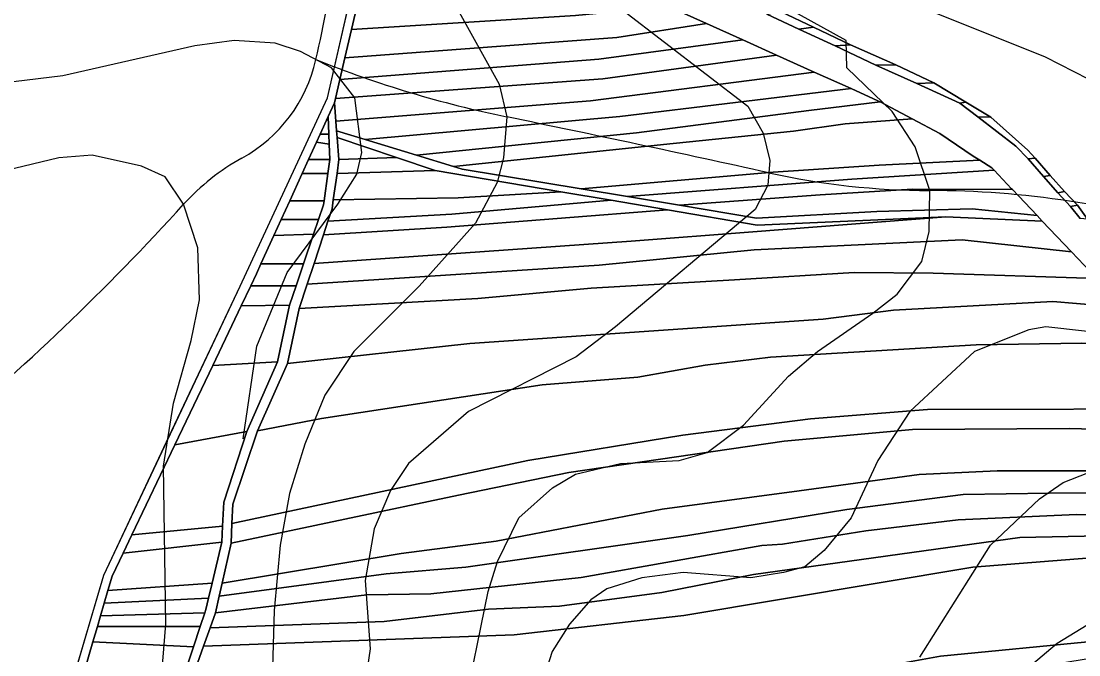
# Model space of a CAD drawing. Extents: x -510989 to -501240, y -1184665 to -1176098.
# Drawn here: x -510642.2 to -510254.5, y -1180581.2 to -1180348.9 of the extents above; entities that cross this region are included whole.
import ezdxf

# ---------------------------------------------------------------- set-up
doc = ezdxf.new("R2010")
doc.units = 0
for name, color, linetype in [('lesni_pozemek', 7, 'Continuous'), ('NAVRH_rozvodnice', 7, 'Continuous'), ('ostatni_plocha_x_ostatni_komunikace', 7, 'Continuous'), ('ostatni_plocha_x_silnice', 7, 'Continuous'), ('popis', 7, 'Continuous'), ('STAV_povodi', 7, 'Continuous'), ('vrstevnice_01', 7, 'Continuous'), ('vrstevnice_02', 7, 'Continuous'), ('vrstevnice_03', 7, 'Continuous')]:
    doc.layers.add(name, color=color, linetype=linetype)

msp = doc.modelspace()

# ---------------------------------------------------------------- linework, layer by layer
at = {"layer": 'lesni_pozemek'}
for points in [[(-510518.99, -1180342.55), (-510419.42, -1180337.05), (-510404.98, -1180343.53), (-510439.03, -1180346.85), (-510521.19, -1180352)], [(-510404.98, -1180343.53), (-510391.06, -1180349.79), (-510423.89, -1180354.83), (-510523.59, -1180362.32), (-510521.19, -1180352), (-510439.03, -1180346.85)], [(-510423.89, -1180354.83), (-510391.06, -1180349.79), (-510377.71, -1180355.79), (-510430.54, -1180362.81), (-510525.45, -1180370.31), (-510523.59, -1180362.32)], [(-510365.37, -1180361.33), (-510428.97, -1180370.02), (-510527.06, -1180377.2), (-510525.45, -1180370.31), (-510430.54, -1180362.81), (-510377.71, -1180355.79)], [(-510351.54, -1180367.55), (-510433.58, -1180378.05), (-510526.89, -1180385.54), (-510527.43, -1180378.82), (-510527.06, -1180377.2), (-510428.97, -1180370.02), (-510365.37, -1180361.33)], [(-510338.04, -1180373.61), (-510422.76, -1180383.8), (-510516.18, -1180392.26), (-510526.6, -1180389.08), (-510526.89, -1180385.54), (-510433.58, -1180378.05), (-510351.54, -1180367.55)], [(-510328.16, -1180378.05), (-510327.38, -1180378.46), (-510353.55, -1180381.67), (-510416.7, -1180389.87), (-510497.35, -1180397.99), (-510516.18, -1180392.26), (-510422.76, -1180383.8), (-510338.04, -1180373.61)], [(-510353.55, -1180381.67), (-510327.38, -1180378.46), (-510315.62, -1180384.67), (-510340.25, -1180386.55), (-510359.13, -1180389.17), (-510403.29, -1180393.77), (-510483.72, -1180402.15), (-510497.35, -1180397.99), (-510416.7, -1180389.87)], [(-510295.99, -1180378.57), (-510286.81, -1180384.08), (-510291.61, -1180383.98), (-510298.11, -1180378.96)], [(-510532.68, -1180390.35), (-510529.73, -1180383.87), (-510529.46, -1180390.35)], [(-510315.62, -1180384.67), (-510305.45, -1180390.04), (-510293.23, -1180398.39), (-510290.86, -1180399.88), (-510327.69, -1180401.66), (-510366.53, -1180404.28), (-510436.92, -1180410.39), (-510480.58, -1180403.11), (-510483.72, -1180402.15), (-510403.29, -1180393.77), (-510359.13, -1180389.17), (-510340.25, -1180386.55)], [(-510286.81, -1180384.08), (-510273.22, -1180396.14), (-510270.6, -1180399.16), (-510273.13, -1180399.37), (-510277.63, -1180394.78), (-510291.61, -1180383.98)], [(-510532.68, -1180390.35), (-510529.46, -1180390.35), (-510529.31, -1180393.99), (-510534.01, -1180393.27)], [(-510504.65, -1180398.85), (-510525.74, -1180399.59), (-510526.4, -1180391.53)], [(-510534.01, -1180393.27), (-510529.31, -1180393.99), (-510529.08, -1180399.64), (-510536.91, -1180399.64)], [(-510529.08, -1180399.64), (-510529.8, -1180404.8), (-510539.26, -1180404.8), (-510536.91, -1180399.64)], [(-510525.74, -1180399.59), (-510504.65, -1180398.85), (-510490.54, -1180403.59), (-510526.46, -1180404.75)], [(-510327.69, -1180401.66), (-510290.86, -1180399.88), (-510286.4, -1180402.7), (-510285.56, -1180403.58), (-510337.73, -1180406.82), (-510419.94, -1180413.22), (-510436.92, -1180410.39), (-510366.53, -1180404.28)], [(-510270.6, -1180399.16), (-510265.09, -1180405.46), (-510267.53, -1180405.83), (-510273.13, -1180399.37)], [(-510526.46, -1180404.75), (-510490.54, -1180403.59), (-510444.41, -1180411.42), (-510482.08, -1180413.67), (-510527.82, -1180414.39)], [(-510285.56, -1180403.58), (-510279.17, -1180410.34), (-510278.87, -1180410.65), (-510315.52, -1180410.53), (-510349.33, -1180412.57), (-510400.88, -1180416.4), (-510419.94, -1180413.22), (-510337.73, -1180406.82)], [(-510539.26, -1180404.8), (-510529.8, -1180404.8), (-510531.19, -1180414.71), (-510543.78, -1180414.71)], [(-510482.08, -1180413.67), (-510444.41, -1180411.42), (-510425.92, -1180414.56), (-510484.43, -1180419.61), (-510529.77, -1180422.21), (-510528.28, -1180417.68), (-510527.82, -1180414.39)], [(-510315.52, -1180410.53), (-510278.87, -1180410.65), (-510269.86, -1180420.17), (-510293.61, -1180417.67), (-510328.58, -1180418.65), (-510372.74, -1180421.09), (-510400.88, -1180416.4), (-510349.33, -1180412.57)], [(-510543.78, -1180414.71), (-510531.19, -1180414.71), (-510531.41, -1180416.26), (-510533.22, -1180421.61), (-510546.93, -1180421.61)], [(-510405.33, -1180418.05), (-510486.15, -1180424.48), (-510531.43, -1180427.24), (-510529.77, -1180422.21), (-510484.43, -1180419.61), (-510425.92, -1180414.56)], [(-510303.26, -1180420.64), (-510374.07, -1180426.15), (-510418.58, -1180429.61), (-510534.89, -1180437.79), (-510531.43, -1180427.24), (-510486.15, -1180424.48), (-510405.33, -1180418.05), (-510372.43, -1180423.63)], [(-510546.93, -1180421.61), (-510533.22, -1180421.61), (-510535.04, -1180426.98), (-510549.62, -1180427.53)], [(-510267.96, -1180422.17), (-510257.22, -1180433.52), (-510297.31, -1180429.01), (-510373.55, -1180432.73), (-510430.43, -1180438.35), (-510537.38, -1180445.37), (-510534.89, -1180437.79), (-510418.58, -1180429.61), (-510374.07, -1180426.15), (-510303.26, -1180420.64)], [(-510549.62, -1180427.53), (-510535.04, -1180426.98), (-510538.73, -1180437.87), (-510554.33, -1180437.87)], [(-510373.55, -1180432.73), (-510297.31, -1180429.01), (-510257.22, -1180433.52), (-510248, -1180443.27), (-510307.93, -1180441.31), (-510336.94, -1180441.07), (-510380.72, -1180443.68), (-510433.35, -1180446.82), (-510474.9, -1180450.58), (-510540.3, -1180454.24), (-510537.38, -1180445.37), (-510430.43, -1180438.35)], [(-510554.33, -1180437.87), (-510538.73, -1180437.87), (-510541.47, -1180445.96), (-510558.11, -1180445.96), (-510556.02, -1180441.58)], [(-510307.93, -1180441.31), (-510248, -1180443.27), (-510237.99, -1180453.85), (-510264.01, -1180451.73), (-510322.42, -1180454.9), (-510348.23, -1180458.14), (-510477.83, -1180467.03), (-510544.58, -1180474.34), (-510540.3, -1180454.24), (-510474.9, -1180450.58), (-510433.35, -1180446.82), (-510380.72, -1180443.68), (-510336.94, -1180441.07)], [(-510558.11, -1180445.96), (-510541.47, -1180445.96), (-510543.85, -1180452.96), (-510561.6, -1180453.26)], [(-510561.6, -1180453.26), (-510543.85, -1180452.96), (-510548.27, -1180473.77), (-510572.04, -1180475.14)], [(-510264.01, -1180451.73), (-510237.99, -1180453.85), (-510224.5, -1180468.09), (-510253.46, -1180466.89), (-510292.13, -1180467.5), (-510367.54, -1180472.03), (-510391.54, -1180474.99), (-510416.2, -1180479.45), (-510451.25, -1180482.16), (-510532.2, -1180494.53), (-510555.59, -1180499.09), (-510544.58, -1180474.34), (-510477.83, -1180467.03), (-510348.23, -1180458.14), (-510322.42, -1180454.9)], [(-510253.46, -1180466.89), (-510224.5, -1180468.09), (-510202.84, -1180490.98), (-510310.02, -1180491.22), (-510352.96, -1180494.67), (-510399.67, -1180500.7), (-510456.48, -1180510), (-510564.98, -1180533.11), (-510564.71, -1180525.99), (-510555.59, -1180499.09), (-510532.2, -1180494.53), (-510451.25, -1180482.16), (-510416.2, -1180479.45), (-510391.54, -1180474.99), (-510367.54, -1180472.03), (-510292.13, -1180467.5)], [(-510572.04, -1180475.14), (-510548.27, -1180473.77), (-510559.55, -1180499.28), (-510585.94, -1180504.24)], [(-510310.02, -1180491.22), (-510202.84, -1180490.98), (-510194.99, -1180499.27), (-510217.68, -1180499.27), (-510258.12, -1180498.26), (-510315.48, -1180498.57), (-510362.61, -1180502.86), (-510441.5, -1180514.4), (-510481.95, -1180522.71), (-510565.24, -1180540.25), (-510564.98, -1180533.11), (-510456.48, -1180510), (-510399.67, -1180500.7), (-510352.96, -1180494.67)], [(-510585.94, -1180504.24), (-510559.55, -1180499.28), (-510567.91, -1180525.21), (-510568.4, -1180534.06), (-510601.65, -1180537.16)], [(-510258.12, -1180498.26), (-510217.68, -1180499.27), (-510194.99, -1180499.27), (-510179.24, -1180515.91), (-510215.96, -1180516.22), (-510222.3, -1180514.83), (-510249.57, -1180513.75), (-510284.43, -1180513.71), (-510313.08, -1180515.09), (-510357.02, -1180521.03), (-510407.28, -1180527.83), (-510468.13, -1180539.58), (-510502.99, -1180544.07), (-510568.57, -1180554.87), (-510565.24, -1180540.25), (-510481.95, -1180522.71), (-510441.5, -1180514.4), (-510362.61, -1180502.86), (-510315.48, -1180498.57)], [(-510284.43, -1180513.71), (-510249.57, -1180513.75), (-510222.3, -1180514.83), (-510215.96, -1180516.22), (-510179.24, -1180515.91), (-510173.38, -1180522.11), (-510220.02, -1180523.7), (-510228.17, -1180521.82), (-510265.47, -1180521.92), (-510296.94, -1180522.39), (-510339.57, -1180527.97), (-510397.91, -1180537.48), (-510479.27, -1180549.05), (-510508.49, -1180551.53), (-510569.67, -1180559.71), (-510568.57, -1180554.87), (-510502.99, -1180544.07), (-510468.13, -1180539.58), (-510407.28, -1180527.83), (-510357.02, -1180521.03), (-510313.08, -1180515.09)], [(-510228.17, -1180521.82), (-510220.02, -1180523.7), (-510173.38, -1180522.11), (-510167.05, -1180528.8), (-510219.51, -1180532.18), (-510229.61, -1180529.95), (-510255.35, -1180529.71), (-510298.78, -1180531.76), (-510332.67, -1180535.7), (-510363.18, -1180540.58), (-510370.7, -1180541.14), (-510436.99, -1180552.82), (-510492.12, -1180558.78), (-510515.53, -1180559.26), (-510571.05, -1180565.79), (-510569.67, -1180559.71), (-510508.49, -1180551.53), (-510479.27, -1180549.05), (-510397.91, -1180537.48), (-510339.57, -1180527.97), (-510296.94, -1180522.39), (-510265.47, -1180521.92)], [(-510255.35, -1180529.71), (-510229.61, -1180529.95), (-510219.51, -1180532.18), (-510167.05, -1180528.8), (-510160.9, -1180535.29), (-510215.82, -1180539.85), (-510234.83, -1180537.34), (-510276.18, -1180538.21), (-510373.8, -1180551.7), (-510407.35, -1180558.29), (-510444.93, -1180563.34), (-510470.98, -1180564.45), (-510509.19, -1180568.95), (-510573, -1180571.29), (-510571.05, -1180565.79), (-510515.53, -1180559.26), (-510492.12, -1180558.78), (-510436.99, -1180552.82), (-510370.7, -1180541.14), (-510363.18, -1180540.58), (-510332.67, -1180535.7), (-510298.78, -1180531.76)], [(-510601.65, -1180537.16), (-510568.4, -1180534.06), (-510568.72, -1180539.95), (-510604.9, -1180543.98)], [(-510234.83, -1180537.34), (-510215.82, -1180539.85), (-510160.9, -1180535.29), (-510152.75, -1180543.9), (-510214.88, -1180547.13), (-510242.5, -1180545.08), (-510293.38, -1180549.02), (-510399.37, -1180566.76), (-510461.47, -1180573.83), (-510575.39, -1180578.01), (-510573, -1180571.29), (-510509.19, -1180568.95), (-510470.98, -1180564.45), (-510444.93, -1180563.34), (-510407.35, -1180558.29), (-510373.8, -1180551.7), (-510276.18, -1180538.21)], [(-510604.9, -1180543.98), (-510568.72, -1180539.95), (-510572.24, -1180554.88), (-510610.44, -1180557.65), (-510608.88, -1180552.32)], [(-510152.62, -1180544.03), (-510129.87, -1180568.24), (-510224.25, -1180576.72), (-510247.51, -1180576.1), (-510305.3, -1180581.71), (-510364.33, -1180592.41), (-510397.11, -1180598.35), (-510423.3, -1180603.94), (-510461.65, -1180605.3), (-510514.83, -1180609.38), (-510552.64, -1180607.31), (-510576.69, -1180600.99), (-510578.33, -1180586.32), (-510575.39, -1180578.01), (-510461.47, -1180573.83), (-510399.37, -1180566.76), (-510293.38, -1180549.02), (-510242.5, -1180545.08), (-510214.88, -1180547.13), (-510152.75, -1180543.9)], [(-510610.44, -1180557.65), (-510572.24, -1180554.88), (-510573.56, -1180560.48), (-510611.8, -1180562.31)], [(-510611.8, -1180562.31), (-510573.56, -1180560.48), (-510574.53, -1180564.59), (-510574.95, -1180565.84), (-510613.13, -1180566.88)], [(-510613.13, -1180566.88), (-510574.95, -1180565.84), (-510576.61, -1180570.81), (-510614.28, -1180570.81)], [(-510614.28, -1180570.81), (-510576.61, -1180570.81), (-510579.08, -1180578.25), (-510615.92, -1180576.45)], [(-510129.87, -1180568.24), (-510121.87, -1180576.75), (-510166.67, -1180579.86), (-510226.55, -1180586.17), (-510241.31, -1180581.08), (-510298.96, -1180590.53), (-510396.27, -1180608.65), (-510456.65, -1180615.64), (-510508.77, -1180617.36), (-510544.87, -1180614.7), (-510579.22, -1180608.43), (-510576.69, -1180600.99), (-510552.64, -1180607.31), (-510514.83, -1180609.38), (-510461.65, -1180605.3), (-510423.3, -1180603.94), (-510397.11, -1180598.35), (-510364.33, -1180592.41), (-510305.3, -1180581.71), (-510247.51, -1180576.1), (-510224.25, -1180576.72)], [(-510615.92, -1180576.45), (-510579.08, -1180578.25), (-510581.67, -1180586.02), (-510579.97, -1180600.7), (-510620.48, -1180592.06)]]:
    msp.add_lwpolyline(points, close=True, dxfattribs=at)
msp.add_lwpolyline([(-510251.35, -1180421.52), (-510255.07, -1180416.4), (-510259.78, -1180411.36), (-510265.09, -1180405.46), (-510270.6, -1180399.16), (-510273.22, -1180396.14), (-510286.81, -1180384.08), (-510295.99, -1180378.57), (-510307.66, -1180371.49), (-510321.68, -1180364.94), (-510338.21, -1180357.59), (-510351.83, -1180351.05), (-510363.64, -1180345.53)], dxfattribs=at)
at = {"layer": 'NAVRH_rozvodnice'}
for centre, radius, start, end in [((-511138.76, -1180226.48), 619.78, 347.27486, 354.74655), ((-510587.95, -1180350.86), 55.1, 298.9084, 347.2749), ((-510381.01, -1179979.46), 413, 248.2273, 258.3814), ((-511776.66, -1186767.4), 6516.93, 77.518126, 78.381446), ((-510521.12, -1180471.89), 83.15, 118.9084, 137.7706), ((-510308.71, -1180135.97), 275.03, 257.5181, 269.9015), ((-510309.78, -1180758.13), 347.13, 72.9479, 89.9015), ((-511241.35, -1179818.15), 889.53, 309.65469, 317.77065)]:
    msp.add_arc(centre, radius, start, end, dxfattribs=at)
at = {"layer": 'ostatni_plocha_x_ostatni_komunikace'}
for points in [[(-510632, -1180620), (-510612, -1180552), (-510562, -1180446), (-510530, -1180377), (-510510.58, -1180292.25)], [(-510518.99, -1180342.55), (-510521.19, -1180352), (-510523.59, -1180362.32), (-510525.45, -1180370.31), (-510527.06, -1180377.2), (-510527.43, -1180378.82), (-510529.73, -1180383.87), (-510532.68, -1180390.35), (-510534.01, -1180393.27), (-510536.91, -1180399.64), (-510539.26, -1180404.8), (-510543.78, -1180414.71), (-510546.93, -1180421.61), (-510549.62, -1180427.53), (-510554.33, -1180437.87), (-510556.02, -1180441.58), (-510558.11, -1180445.96), (-510561.6, -1180453.26), (-510572.04, -1180475.14), (-510585.94, -1180504.24), (-510601.65, -1180537.16), (-510604.9, -1180543.98), (-510608.88, -1180552.32), (-510610.44, -1180557.65), (-510611.8, -1180562.31), (-510613.13, -1180566.88), (-510614.28, -1180570.81), (-510615.92, -1180576.45), (-510620.48, -1180592.06)], [(-510581.67, -1180586.02), (-510579.08, -1180578.25), (-510576.61, -1180570.81), (-510574.95, -1180565.84), (-510574.53, -1180564.59), (-510573.56, -1180560.48), (-510572.24, -1180554.88), (-510568.72, -1180539.95), (-510568.4, -1180534.06), (-510567.91, -1180525.21), (-510559.55, -1180499.28), (-510548.27, -1180473.77), (-510543.85, -1180452.96), (-510541.47, -1180445.96), (-510538.73, -1180437.87), (-510535.04, -1180426.98), (-510533.22, -1180421.61), (-510531.41, -1180416.26), (-510531.19, -1180414.71), (-510529.8, -1180404.8), (-510529.08, -1180399.64), (-510529.31, -1180393.99), (-510529.46, -1180390.35), (-510529.73, -1180383.87), (-510527.43, -1180378.82), (-510526.89, -1180385.54), (-510526.6, -1180389.08), (-510526.4, -1180391.53), (-510525.74, -1180399.59), (-510526.46, -1180404.75), (-510527.82, -1180414.39), (-510528.28, -1180417.68), (-510529.77, -1180422.21), (-510531.43, -1180427.24), (-510534.89, -1180437.79), (-510537.38, -1180445.37), (-510540.3, -1180454.24), (-510544.58, -1180474.34), (-510555.59, -1180499.09), (-510564.71, -1180525.99), (-510564.98, -1180533.11), (-510565.24, -1180540.25), (-510568.57, -1180554.87), (-510569.67, -1180559.71), (-510571.05, -1180565.79), (-510573, -1180571.29), (-510575.39, -1180578.01), (-510578.33, -1180586.32)]]:
    msp.add_lwpolyline(points, dxfattribs=at)
msp.add_lwpolyline([(-510526.6, -1180389.08), (-510516.18, -1180392.26), (-510497.35, -1180397.99), (-510483.72, -1180402.15), (-510480.58, -1180403.11), (-510436.92, -1180410.39), (-510419.94, -1180413.22), (-510400.88, -1180416.4), (-510372.74, -1180421.09), (-510328.58, -1180418.65), (-510293.61, -1180417.67), (-510269.86, -1180420.17), (-510267.96, -1180422.17), (-510303.26, -1180420.64), (-510372.43, -1180423.63), (-510405.33, -1180418.05), (-510425.92, -1180414.56), (-510444.41, -1180411.42), (-510490.54, -1180403.59), (-510504.65, -1180398.85), (-510526.4, -1180391.53)], close=True, dxfattribs=at)
at = {"layer": 'ostatni_plocha_x_silnice'}
for points in [[(-510248, -1180443.27), (-510257.22, -1180433.52), (-510267.96, -1180422.17), (-510269.86, -1180420.17), (-510278.87, -1180410.65), (-510279.17, -1180410.34), (-510285.56, -1180403.58), (-510286.4, -1180402.7), (-510290.86, -1180399.88), (-510293.23, -1180398.39), (-510305.45, -1180390.04), (-510315.62, -1180384.67), (-510327.38, -1180378.46), (-510328.16, -1180378.05), (-510338.04, -1180373.61), (-510351.54, -1180367.55), (-510365.37, -1180361.33), (-510377.71, -1180355.79), (-510391.06, -1180349.79), (-510404.98, -1180343.53)], [(-510368.89, -1180346.32), (-510357.21, -1180351.83), (-510343.83, -1180358), (-510328.92, -1180365.05), (-510313.95, -1180371.81), (-510298.11, -1180378.96), (-510291.61, -1180383.98), (-510277.63, -1180394.78), (-510273.13, -1180399.37), (-510267.53, -1180405.83), (-510262.28, -1180411.87), (-510257.56, -1180416.79), (-510254, -1180421.22)]]:
    msp.add_lwpolyline(points, dxfattribs=at)
for points in [[(-510368.89, -1180346.32), (-510363.64, -1180345.53), (-510351.83, -1180351.05), (-510357.21, -1180351.83)], [(-510357.21, -1180351.83), (-510351.83, -1180351.05), (-510338.21, -1180357.59), (-510343.83, -1180358)], [(-510343.83, -1180358), (-510338.21, -1180357.59), (-510321.68, -1180364.94), (-510328.92, -1180365.05)], [(-510321.68, -1180364.94), (-510307.66, -1180371.49), (-510313.95, -1180371.81), (-510328.92, -1180365.05)], [(-510307.66, -1180371.49), (-510295.99, -1180378.57), (-510298.11, -1180378.96), (-510313.95, -1180371.81)], [(-510265.09, -1180405.46), (-510259.78, -1180411.36), (-510262.28, -1180411.87), (-510267.53, -1180405.83)], [(-510259.78, -1180411.36), (-510255.07, -1180416.4), (-510257.56, -1180416.79), (-510262.28, -1180411.87)], [(-510257.56, -1180416.79), (-510255.07, -1180416.4), (-510251.35, -1180421.52), (-510254, -1180421.22)]]:
    msp.add_lwpolyline(points, close=True, dxfattribs=at)
at = {"layer": 'popis'}
msp.add_lwpolyline([(-510622, -1180586), (-510612, -1180552), (-510587, -1180499), (-510562, -1180446), (-510530, -1180377), (-510520.29, -1180334.62), (-510510.58, -1180292.25), (-510504.8, -1180265.01), (-510494, -1180219), (-510506, -1180185), (-510525, -1180087.5), (-510544, -1179990)], dxfattribs=at)
at = {"layer": 'STAV_povodi'}
for centre, radius, start, end in [((-511138.76, -1180226.48), 619.78, 347.27486, 354.74655), ((-510587.95, -1180350.86), 55.1, 298.9084, 347.2749), ((-510521.12, -1180471.89), 83.15, 118.9084, 137.7706), ((-511241.35, -1179818.15), 889.53, 309.65469, 317.77065)]:
    msp.add_arc(centre, radius, start, end, dxfattribs=at)
at = {"layer": 'vrstevnice_01'}
for points in [[(-510493.41, -1180273), (-510501.69, -1180280), (-510503.69, -1180286), (-510498.41, -1180310), (-510490.91, -1180329), (-510467, -1180372), (-510464.19, -1180384), (-510465.41, -1180399), (-510467.81, -1180408), (-510475.69, -1180423), (-510496.41, -1180446), (-510520.31, -1180470), (-510530.91, -1180486), (-510538.31, -1180504), (-510543.91, -1180522), (-510547.31, -1180541), (-510549.5, -1180565), (-510550.19, -1180590)], [(-510480.19, -1180603), (-510471, -1180558), (-510467.59, -1180547), (-510459.81, -1180531), (-510447.5, -1180520), (-510439, -1180515), (-510422.5, -1180511), (-510401, -1180510), (-510390.81, -1180507), (-510377.41, -1180497), (-510360.91, -1180479), (-510350.31, -1180470), (-510330, -1180456), (-510321.19, -1180449), (-510312.09, -1180437), (-510309.41, -1180426), (-510309.19, -1180411), (-510314.5, -1180395), (-510323, -1180382), (-510339.59, -1180366), (-510339.81, -1180356), (-510383, -1180332)], [(-510312.81, -1180582), (-510286.91, -1180541), (-510269, -1180524), (-510260.31, -1180518), (-510245, -1180512)]]:
    msp.add_lwpolyline(points, dxfattribs=at)
at = {"layer": 'vrstevnice_02'}
for points in [[(-510326.41, -1179956), (-510339.5, -1180015), (-510339, -1180034), (-510336.69, -1180043), (-510318.5, -1180089), (-510314.81, -1180104), (-510313.19, -1180133), (-510322.09, -1180161), (-510339.31, -1180195), (-510369.31, -1180240), (-510376.69, -1180254), (-510382.41, -1180268), (-510385.19, -1180287), (-510382.91, -1180297), (-510379.59, -1180304), (-510371.41, -1180314), (-510355.19, -1180324), (-510314.19, -1180343), (-510266.91, -1180362), (-510251.09, -1180370)], [(-510401.41, -1180143), (-510421, -1180191), (-510430.09, -1180232), (-510448.59, -1180294), (-510449.19, -1180315), (-510446.41, -1180321), (-510437, -1180333), (-510375.91, -1180380), (-510370.31, -1180390), (-510367.81, -1180400), (-510368.5, -1180409), (-510373.19, -1180418), (-510424.41, -1180461), (-510438.81, -1180472), (-510478.31, -1180492), (-510500.31, -1180511), (-510506.81, -1180521), (-510512.81, -1180535), (-510516.19, -1180554), (-510514.31, -1180579), (-510517.91, -1180603)], [(-510591.19, -1180594), (-510589.19, -1180570), (-510590.09, -1180512), (-510586.41, -1180489), (-510579.91, -1180466), (-510576.91, -1180451), (-510577.5, -1180432), (-510582.69, -1180416), (-510589.5, -1180406), (-510598.19, -1180402), (-510616.19, -1180398), (-510628.41, -1180399), (-510703.19, -1180417)], [(-510239.41, -1180464), (-510266.59, -1180461), (-510272.81, -1180462), (-510292.81, -1180470), (-510316.5, -1180492), (-510328.19, -1180510), (-510338, -1180531), (-510347.91, -1180543), (-510355, -1180549), (-510362.81, -1180551), (-510374.81, -1180553), (-510399.59, -1180551), (-510414.69, -1180553), (-510427.5, -1180557), (-510433.41, -1180561), (-510441.19, -1180570), (-510447.59, -1180580), (-510462.31, -1180626)], [(-510132, -1180588), (-510163, -1180574), (-510179.09, -1180568), (-510197.59, -1180563), (-510219.69, -1180562), (-510240.59, -1180566), (-510249.31, -1180569), (-510262.5, -1180577), (-510271.91, -1180585)]]:
    msp.add_lwpolyline(points, dxfattribs=at)
at = {"layer": 'vrstevnice_03'}
msp.add_lwpolyline([(-510560.91, -1180502), (-510555.81, -1180468), (-510544.69, -1180441), (-510526.19, -1180416), (-510519.19, -1180405), (-510517.31, -1180397), (-510519.91, -1180377), (-510528.5, -1180366), (-510539.91, -1180360), (-510549.09, -1180357), (-510564.19, -1180356), (-510578.59, -1180358), (-510627, -1180369), (-510668.31, -1180374), (-510680.91, -1180377)], dxfattribs=at)

doc.saveas('drawing.dxf')
